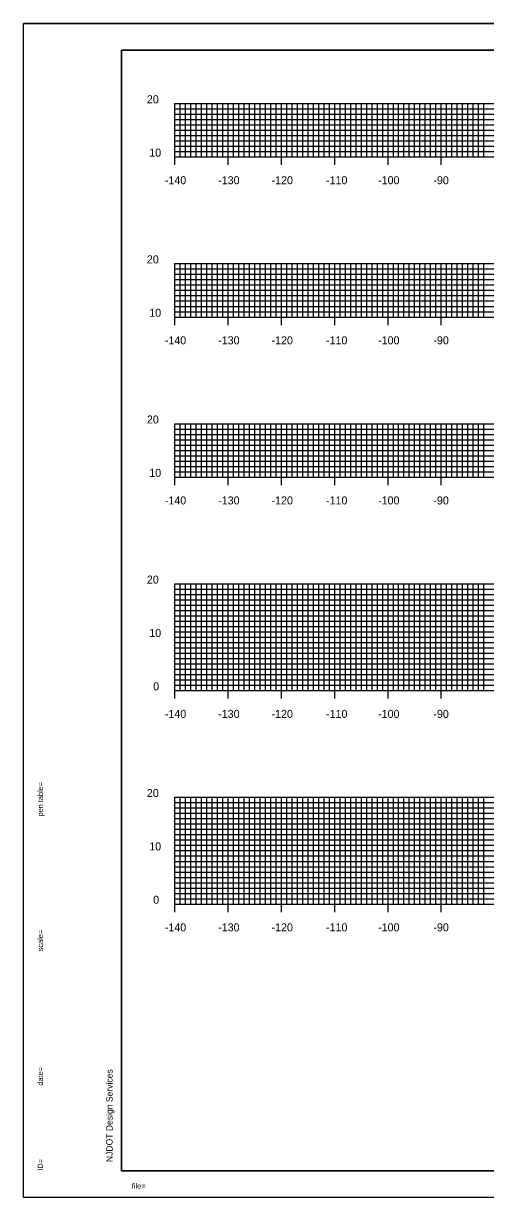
# Model space of a CAD drawing. Extents: x 40011 to 50684, y 49949 to 72236.
# Drawn here: x 41484.2 to 41570.9, y 70936 to 71156 of the extents above; entities that cross this region are included whole.
import ezdxf

# ---------------------------------------------------------------- set-up
doc = ezdxf.new("R2010")
doc.units = 0
for name, color, linetype in [('1', 7, 'Continuous'), ('41', 7, 'Continuous'), ('51', 7, 'Continuous'), ('52', 7, 'Continuous'), ('53', 7, 'Continuous'), ('54', 7, 'Continuous'), ('55', 7, 'Continuous')]:
    doc.layers.add(name, color=color, linetype=linetype)

msp = doc.modelspace()

# ---------------------------------------------------------------- linework, layer by layer
at = {"layer": '1'}
for p, q in [((41833.61, 71155.98), (41484.22, 71155.98)), ((41502.61, 71150.98), (41502.61, 70940.98)), ((41832.61, 71150.98), (41502.61, 71150.98)), ((41502.61, 70940.98), (41832.61, 70940.98)), ((41833.61, 70935.98), (41484.22, 70935.98))]:
    msp.add_line(p, q, dxfattribs=at)
at = {"layer": '41'}
for points in [[(41484.22, 71155.98), (41833.61, 71155.98), (41833.61, 70935.98), (41484.22, 70935.98)], [(41502.61, 71150.98), (41832.61, 71150.98), (41832.61, 70940.98), (41502.61, 70940.98)]]:
    msp.add_lwpolyline(points, close=True, dxfattribs=at)
at = {"layer": '51'}
for p, q in [((41512.61, 71130.98), (41512.61, 71140.98)), ((41512.61, 71140.98), (41514.11, 71140.98)), ((41512.61, 71130.98), (41514.11, 71130.98)), ((41512.61, 71100.98), (41512.61, 71110.98)), ((41512.61, 71110.98), (41514.11, 71110.98)), ((41512.61, 71100.98), (41514.11, 71100.98)), ((41512.61, 71070.98), (41512.61, 71080.98)), ((41512.61, 71080.98), (41514.11, 71080.98)), ((41512.61, 71070.98), (41514.11, 71070.98)), ((41512.61, 71030.98), (41512.61, 71050.98)), ((41512.61, 71050.98), (41514.11, 71050.98)), ((41512.61, 71040.98), (41514.11, 71040.98)), ((41512.61, 71030.98), (41514.11, 71030.98)), ((41512.61, 70990.98), (41512.61, 71010.98)), ((41512.61, 71010.98), (41514.11, 71010.98)), ((41512.61, 71000.98), (41514.11, 71000.98)), ((41512.61, 70990.98), (41514.11, 70990.98))]:
    msp.add_line(p, q, dxfattribs=at)
at = {"layer": '52'}
for p, q in [((41512.61, 71130.98), (41792.61, 71130.98)), ((41512.61, 71129.48), (41512.61, 71130.98)), ((41522.61, 71129.48), (41522.61, 71130.98)), ((41532.61, 71129.48), (41532.61, 71130.98)), ((41542.61, 71129.48), (41542.61, 71130.98)), ((41552.61, 71129.48), (41552.61, 71130.98)), ((41562.61, 71129.48), (41562.61, 71130.98)), ((41512.61, 71100.98), (41792.61, 71100.98)), ((41512.61, 71099.48), (41512.61, 71100.98)), ((41522.61, 71099.48), (41522.61, 71100.98)), ((41532.61, 71099.48), (41532.61, 71100.98)), ((41542.61, 71099.48), (41542.61, 71100.98)), ((41552.61, 71099.48), (41552.61, 71100.98)), ((41562.61, 71099.48), (41562.61, 71100.98)), ((41512.61, 71070.98), (41792.61, 71070.98)), ((41512.61, 71069.48), (41512.61, 71070.98)), ((41522.61, 71069.48), (41522.61, 71070.98)), ((41532.61, 71069.48), (41532.61, 71070.98)), ((41542.61, 71069.48), (41542.61, 71070.98)), ((41552.61, 71069.48), (41552.61, 71070.98)), ((41562.61, 71069.48), (41562.61, 71070.98)), ((41512.61, 71030.98), (41792.61, 71030.98)), ((41512.61, 71029.48), (41512.61, 71030.98)), ((41522.61, 71029.48), (41522.61, 71030.98)), ((41532.61, 71029.48), (41532.61, 71030.98)), ((41542.61, 71029.48), (41542.61, 71030.98)), ((41552.61, 71029.48), (41552.61, 71030.98)), ((41562.61, 71029.48), (41562.61, 71030.98)), ((41512.61, 70990.98), (41792.61, 70990.98)), ((41512.61, 70989.48), (41512.61, 70990.98)), ((41522.61, 70989.48), (41522.61, 70990.98)), ((41532.61, 70989.48), (41532.61, 70990.98)), ((41542.61, 70989.48), (41542.61, 70990.98)), ((41552.61, 70989.48), (41552.61, 70990.98)), ((41562.61, 70989.48), (41562.61, 70990.98))]:
    msp.add_line(p, q, dxfattribs=at)
at = {"layer": '53'}
for p, q in [((41512.61, 71139.98), (41792.61, 71139.98)), ((41512.61, 71138.98), (41792.61, 71138.98)), ((41512.61, 71137.98), (41792.61, 71137.98)), ((41512.61, 71136.98), (41792.61, 71136.98)), ((41512.61, 71135.98), (41792.61, 71135.98)), ((41512.61, 71134.98), (41792.61, 71134.98)), ((41512.61, 71133.98), (41792.61, 71133.98)), ((41512.61, 71132.98), (41792.61, 71132.98)), ((41512.61, 71131.98), (41792.61, 71131.98)), ((41512.61, 71109.98), (41792.61, 71109.98)), ((41512.61, 71108.98), (41792.61, 71108.98)), ((41512.61, 71107.98), (41792.61, 71107.98)), ((41512.61, 71106.98), (41792.61, 71106.98)), ((41512.61, 71105.98), (41792.61, 71105.98)), ((41512.61, 71104.98), (41792.61, 71104.98)), ((41512.61, 71103.98), (41792.61, 71103.98)), ((41512.61, 71102.98), (41792.61, 71102.98)), ((41512.61, 71101.98), (41792.61, 71101.98)), ((41512.61, 71079.98), (41792.61, 71079.98)), ((41512.61, 71078.98), (41792.61, 71078.98)), ((41512.61, 71077.98), (41792.61, 71077.98)), ((41512.61, 71076.98), (41792.61, 71076.98)), ((41512.61, 71075.98), (41792.61, 71075.98)), ((41512.61, 71074.98), (41792.61, 71074.98)), ((41512.61, 71073.98), (41792.61, 71073.98)), ((41512.61, 71072.98), (41792.61, 71072.98)), ((41512.61, 71071.98), (41792.61, 71071.98)), ((41512.61, 71049.98), (41792.61, 71049.98)), ((41512.61, 71048.98), (41792.61, 71048.98)), ((41512.61, 71047.98), (41792.61, 71047.98)), ((41512.61, 71046.98), (41792.61, 71046.98)), ((41512.61, 71045.98), (41792.61, 71045.98)), ((41512.61, 71044.98), (41792.61, 71044.98)), ((41512.61, 71043.98), (41792.61, 71043.98)), ((41512.61, 71042.98), (41792.61, 71042.98)), ((41512.61, 71041.98), (41792.61, 71041.98)), ((41512.61, 71039.98), (41792.61, 71039.98)), ((41512.61, 71038.98), (41792.61, 71038.98)), ((41512.61, 71037.98), (41792.61, 71037.98)), ((41512.61, 71036.98), (41792.61, 71036.98)), ((41512.61, 71035.98), (41792.61, 71035.98)), ((41512.61, 71034.98), (41792.61, 71034.98)), ((41512.61, 71033.98), (41792.61, 71033.98)), ((41512.61, 71032.98), (41792.61, 71032.98)), ((41512.61, 71031.98), (41792.61, 71031.98)), ((41512.61, 71009.98), (41792.61, 71009.98)), ((41512.61, 71008.98), (41792.61, 71008.98)), ((41512.61, 71007.98), (41792.61, 71007.98)), ((41512.61, 71006.98), (41792.61, 71006.98)), ((41512.61, 71005.98), (41792.61, 71005.98)), ((41512.61, 71004.98), (41792.61, 71004.98)), ((41512.61, 71003.98), (41792.61, 71003.98)), ((41512.61, 71002.98), (41792.61, 71002.98)), ((41512.61, 71001.98), (41792.61, 71001.98)), ((41512.61, 70999.98), (41792.61, 70999.98)), ((41512.61, 70998.98), (41792.61, 70998.98)), ((41512.61, 70997.98), (41792.61, 70997.98)), ((41512.61, 70996.98), (41792.61, 70996.98)), ((41512.61, 70995.98), (41792.61, 70995.98)), ((41512.61, 70994.98), (41792.61, 70994.98)), ((41512.61, 70993.98), (41792.61, 70993.98)), ((41512.61, 70992.98), (41792.61, 70992.98)), ((41512.61, 70991.98), (41792.61, 70991.98))]:
    msp.add_line(p, q, dxfattribs=at)
at = {"layer": '54'}
for p, q in [((41513.61, 71130.98), (41513.61, 71140.98)), ((41514.61, 71130.98), (41514.61, 71140.98)), ((41515.61, 71130.98), (41515.61, 71140.98)), ((41516.61, 71130.98), (41516.61, 71140.98)), ((41517.61, 71130.98), (41517.61, 71140.98)), ((41518.61, 71130.98), (41518.61, 71140.98)), ((41519.61, 71130.98), (41519.61, 71140.98)), ((41520.61, 71130.98), (41520.61, 71140.98)), ((41521.61, 71130.98), (41521.61, 71140.98)), ((41523.61, 71130.98), (41523.61, 71140.98)), ((41524.61, 71130.98), (41524.61, 71140.98)), ((41525.61, 71130.98), (41525.61, 71140.98)), ((41526.61, 71130.98), (41526.61, 71140.98)), ((41527.61, 71130.98), (41527.61, 71140.98)), ((41528.61, 71130.98), (41528.61, 71140.98)), ((41529.61, 71130.98), (41529.61, 71140.98)), ((41530.61, 71130.98), (41530.61, 71140.98)), ((41531.61, 71130.98), (41531.61, 71140.98)), ((41533.61, 71130.98), (41533.61, 71140.98)), ((41534.61, 71130.98), (41534.61, 71140.98)), ((41535.61, 71130.98), (41535.61, 71140.98)), ((41536.61, 71130.98), (41536.61, 71140.98)), ((41537.61, 71130.98), (41537.61, 71140.98)), ((41538.61, 71130.98), (41538.61, 71140.98)), ((41539.61, 71130.98), (41539.61, 71140.98)), ((41540.61, 71130.98), (41540.61, 71140.98)), ((41541.61, 71130.98), (41541.61, 71140.98)), ((41543.61, 71130.98), (41543.61, 71140.98)), ((41544.61, 71130.98), (41544.61, 71140.98)), ((41545.61, 71130.98), (41545.61, 71140.98)), ((41546.61, 71130.98), (41546.61, 71140.98)), ((41547.61, 71130.98), (41547.61, 71140.98)), ((41548.61, 71130.98), (41548.61, 71140.98)), ((41549.61, 71130.98), (41549.61, 71140.98)), ((41550.61, 71130.98), (41550.61, 71140.98)), ((41551.61, 71130.98), (41551.61, 71140.98)), ((41553.61, 71130.98), (41553.61, 71140.98)), ((41554.61, 71130.98), (41554.61, 71140.98)), ((41555.61, 71130.98), (41555.61, 71140.98)), ((41556.61, 71130.98), (41556.61, 71140.98)), ((41557.61, 71130.98), (41557.61, 71140.98)), ((41558.61, 71130.98), (41558.61, 71140.98)), ((41559.61, 71130.98), (41559.61, 71140.98)), ((41560.61, 71130.98), (41560.61, 71140.98)), ((41561.61, 71130.98), (41561.61, 71140.98)), ((41563.61, 71130.98), (41563.61, 71140.98)), ((41564.61, 71130.98), (41564.61, 71140.98)), ((41565.61, 71130.98), (41565.61, 71140.98)), ((41566.61, 71130.98), (41566.61, 71140.98)), ((41567.61, 71130.98), (41567.61, 71140.98)), ((41568.61, 71130.98), (41568.61, 71140.98)), ((41569.61, 71130.98), (41569.61, 71140.98)), ((41570.61, 71130.98), (41570.61, 71140.98)), ((41513.61, 71100.98), (41513.61, 71110.98)), ((41514.61, 71100.98), (41514.61, 71110.98)), ((41515.61, 71100.98), (41515.61, 71110.98)), ((41516.61, 71100.98), (41516.61, 71110.98)), ((41517.61, 71100.98), (41517.61, 71110.98)), ((41518.61, 71100.98), (41518.61, 71110.98)), ((41519.61, 71100.98), (41519.61, 71110.98)), ((41520.61, 71100.98), (41520.61, 71110.98)), ((41521.61, 71100.98), (41521.61, 71110.98)), ((41523.61, 71100.98), (41523.61, 71110.98)), ((41524.61, 71100.98), (41524.61, 71110.98)), ((41525.61, 71100.98), (41525.61, 71110.98)), ((41526.61, 71100.98), (41526.61, 71110.98)), ((41527.61, 71100.98), (41527.61, 71110.98)), ((41528.61, 71100.98), (41528.61, 71110.98)), ((41529.61, 71100.98), (41529.61, 71110.98)), ((41530.61, 71100.98), (41530.61, 71110.98)), ((41531.61, 71100.98), (41531.61, 71110.98)), ((41533.61, 71100.98), (41533.61, 71110.98)), ((41534.61, 71100.98), (41534.61, 71110.98)), ((41535.61, 71100.98), (41535.61, 71110.98)), ((41536.61, 71100.98), (41536.61, 71110.98)), ((41537.61, 71100.98), (41537.61, 71110.98)), ((41538.61, 71100.98), (41538.61, 71110.98)), ((41539.61, 71100.98), (41539.61, 71110.98)), ((41540.61, 71100.98), (41540.61, 71110.98)), ((41541.61, 71100.98), (41541.61, 71110.98)), ((41543.61, 71100.98), (41543.61, 71110.98)), ((41544.61, 71100.98), (41544.61, 71110.98)), ((41545.61, 71100.98), (41545.61, 71110.98)), ((41546.61, 71100.98), (41546.61, 71110.98)), ((41547.61, 71100.98), (41547.61, 71110.98)), ((41548.61, 71100.98), (41548.61, 71110.98)), ((41549.61, 71100.98), (41549.61, 71110.98)), ((41550.61, 71100.98), (41550.61, 71110.98)), ((41551.61, 71100.98), (41551.61, 71110.98)), ((41553.61, 71100.98), (41553.61, 71110.98)), ((41554.61, 71100.98), (41554.61, 71110.98)), ((41555.61, 71100.98), (41555.61, 71110.98)), ((41556.61, 71100.98), (41556.61, 71110.98)), ((41557.61, 71100.98), (41557.61, 71110.98)), ((41558.61, 71100.98), (41558.61, 71110.98)), ((41559.61, 71100.98), (41559.61, 71110.98)), ((41560.61, 71100.98), (41560.61, 71110.98)), ((41561.61, 71100.98), (41561.61, 71110.98)), ((41563.61, 71100.98), (41563.61, 71110.98)), ((41564.61, 71100.98), (41564.61, 71110.98)), ((41565.61, 71100.98), (41565.61, 71110.98)), ((41566.61, 71100.98), (41566.61, 71110.98)), ((41567.61, 71100.98), (41567.61, 71110.98)), ((41568.61, 71100.98), (41568.61, 71110.98)), ((41569.61, 71100.98), (41569.61, 71110.98)), ((41570.61, 71100.98), (41570.61, 71110.98)), ((41513.61, 71070.98), (41513.61, 71080.98)), ((41514.61, 71070.98), (41514.61, 71080.98)), ((41515.61, 71070.98), (41515.61, 71080.98)), ((41516.61, 71070.98), (41516.61, 71080.98)), ((41517.61, 71070.98), (41517.61, 71080.98)), ((41518.61, 71070.98), (41518.61, 71080.98)), ((41519.61, 71070.98), (41519.61, 71080.98)), ((41520.61, 71070.98), (41520.61, 71080.98)), ((41521.61, 71070.98), (41521.61, 71080.98)), ((41523.61, 71070.98), (41523.61, 71080.98)), ((41524.61, 71070.98), (41524.61, 71080.98)), ((41525.61, 71070.98), (41525.61, 71080.98)), ((41526.61, 71070.98), (41526.61, 71080.98)), ((41527.61, 71070.98), (41527.61, 71080.98)), ((41528.61, 71070.98), (41528.61, 71080.98)), ((41529.61, 71070.98), (41529.61, 71080.98)), ((41530.61, 71070.98), (41530.61, 71080.98)), ((41531.61, 71070.98), (41531.61, 71080.98)), ((41533.61, 71070.98), (41533.61, 71080.98)), ((41534.61, 71070.98), (41534.61, 71080.98)), ((41535.61, 71070.98), (41535.61, 71080.98)), ((41536.61, 71070.98), (41536.61, 71080.98)), ((41537.61, 71070.98), (41537.61, 71080.98)), ((41538.61, 71070.98), (41538.61, 71080.98)), ((41539.61, 71070.98), (41539.61, 71080.98)), ((41540.61, 71070.98), (41540.61, 71080.98)), ((41541.61, 71070.98), (41541.61, 71080.98)), ((41543.61, 71070.98), (41543.61, 71080.98)), ((41544.61, 71070.98), (41544.61, 71080.98)), ((41545.61, 71070.98), (41545.61, 71080.98)), ((41546.61, 71070.98), (41546.61, 71080.98)), ((41547.61, 71070.98), (41547.61, 71080.98)), ((41548.61, 71070.98), (41548.61, 71080.98)), ((41549.61, 71070.98), (41549.61, 71080.98)), ((41550.61, 71070.98), (41550.61, 71080.98)), ((41551.61, 71070.98), (41551.61, 71080.98)), ((41553.61, 71070.98), (41553.61, 71080.98)), ((41554.61, 71070.98), (41554.61, 71080.98)), ((41555.61, 71070.98), (41555.61, 71080.98)), ((41556.61, 71070.98), (41556.61, 71080.98)), ((41557.61, 71070.98), (41557.61, 71080.98)), ((41558.61, 71070.98), (41558.61, 71080.98)), ((41559.61, 71070.98), (41559.61, 71080.98)), ((41560.61, 71070.98), (41560.61, 71080.98)), ((41561.61, 71070.98), (41561.61, 71080.98)), ((41563.61, 71070.98), (41563.61, 71080.98)), ((41564.61, 71070.98), (41564.61, 71080.98)), ((41565.61, 71070.98), (41565.61, 71080.98)), ((41566.61, 71070.98), (41566.61, 71080.98)), ((41567.61, 71070.98), (41567.61, 71080.98)), ((41568.61, 71070.98), (41568.61, 71080.98)), ((41569.61, 71070.98), (41569.61, 71080.98)), ((41570.61, 71070.98), (41570.61, 71080.98)), ((41513.61, 71030.98), (41513.61, 71050.98)), ((41514.61, 71030.98), (41514.61, 71050.98)), ((41515.61, 71030.98), (41515.61, 71050.98)), ((41516.61, 71030.98), (41516.61, 71050.98)), ((41517.61, 71030.98), (41517.61, 71050.98)), ((41518.61, 71030.98), (41518.61, 71050.98)), ((41519.61, 71030.98), (41519.61, 71050.98)), ((41520.61, 71030.98), (41520.61, 71050.98)), ((41521.61, 71030.98), (41521.61, 71050.98)), ((41523.61, 71030.98), (41523.61, 71050.98)), ((41524.61, 71030.98), (41524.61, 71050.98)), ((41525.61, 71030.98), (41525.61, 71050.98)), ((41526.61, 71030.98), (41526.61, 71050.98)), ((41527.61, 71030.98), (41527.61, 71050.98)), ((41528.61, 71030.98), (41528.61, 71050.98)), ((41529.61, 71030.98), (41529.61, 71050.98)), ((41530.61, 71030.98), (41530.61, 71050.98)), ((41531.61, 71030.98), (41531.61, 71050.98)), ((41533.61, 71030.98), (41533.61, 71050.98)), ((41534.61, 71030.98), (41534.61, 71050.98)), ((41535.61, 71030.98), (41535.61, 71050.98)), ((41536.61, 71030.98), (41536.61, 71050.98)), ((41537.61, 71030.98), (41537.61, 71050.98)), ((41538.61, 71030.98), (41538.61, 71050.98)), ((41539.61, 71030.98), (41539.61, 71050.98)), ((41540.61, 71030.98), (41540.61, 71050.98)), ((41541.61, 71030.98), (41541.61, 71050.98)), ((41543.61, 71030.98), (41543.61, 71050.98)), ((41544.61, 71030.98), (41544.61, 71050.98)), ((41545.61, 71030.98), (41545.61, 71050.98)), ((41546.61, 71030.98), (41546.61, 71050.98)), ((41547.61, 71030.98), (41547.61, 71050.98)), ((41548.61, 71030.98), (41548.61, 71050.98)), ((41549.61, 71030.98), (41549.61, 71050.98)), ((41550.61, 71030.98), (41550.61, 71050.98)), ((41551.61, 71030.98), (41551.61, 71050.98)), ((41553.61, 71030.98), (41553.61, 71050.98)), ((41554.61, 71030.98), (41554.61, 71050.98)), ((41555.61, 71030.98), (41555.61, 71050.98)), ((41556.61, 71030.98), (41556.61, 71050.98)), ((41557.61, 71030.98), (41557.61, 71050.98)), ((41558.61, 71030.98), (41558.61, 71050.98)), ((41559.61, 71030.98), (41559.61, 71050.98)), ((41560.61, 71030.98), (41560.61, 71050.98)), ((41561.61, 71030.98), (41561.61, 71050.98)), ((41563.61, 71030.98), (41563.61, 71050.98)), ((41564.61, 71030.98), (41564.61, 71050.98)), ((41565.61, 71030.98), (41565.61, 71050.98)), ((41566.61, 71030.98), (41566.61, 71050.98)), ((41567.61, 71030.98), (41567.61, 71050.98)), ((41568.61, 71030.98), (41568.61, 71050.98)), ((41569.61, 71030.98), (41569.61, 71050.98)), ((41570.61, 71030.98), (41570.61, 71050.98)), ((41513.61, 70990.98), (41513.61, 71010.98)), ((41514.61, 70990.98), (41514.61, 71010.98)), ((41515.61, 70990.98), (41515.61, 71010.98)), ((41516.61, 70990.98), (41516.61, 71010.98)), ((41517.61, 70990.98), (41517.61, 71010.98)), ((41518.61, 70990.98), (41518.61, 71010.98)), ((41519.61, 70990.98), (41519.61, 71010.98)), ((41520.61, 70990.98), (41520.61, 71010.98)), ((41521.61, 70990.98), (41521.61, 71010.98)), ((41523.61, 70990.98), (41523.61, 71010.98)), ((41524.61, 70990.98), (41524.61, 71010.98)), ((41525.61, 70990.98), (41525.61, 71010.98)), ((41526.61, 70990.98), (41526.61, 71010.98)), ((41527.61, 70990.98), (41527.61, 71010.98)), ((41528.61, 70990.98), (41528.61, 71010.98)), ((41529.61, 70990.98), (41529.61, 71010.98)), ((41530.61, 70990.98), (41530.61, 71010.98)), ((41531.61, 70990.98), (41531.61, 71010.98)), ((41533.61, 70990.98), (41533.61, 71010.98)), ((41534.61, 70990.98), (41534.61, 71010.98)), ((41535.61, 70990.98), (41535.61, 71010.98)), ((41536.61, 70990.98), (41536.61, 71010.98)), ((41537.61, 70990.98), (41537.61, 71010.98)), ((41538.61, 70990.98), (41538.61, 71010.98)), ((41539.61, 70990.98), (41539.61, 71010.98)), ((41540.61, 70990.98), (41540.61, 71010.98)), ((41541.61, 70990.98), (41541.61, 71010.98)), ((41543.61, 70990.98), (41543.61, 71010.98)), ((41544.61, 70990.98), (41544.61, 71010.98)), ((41545.61, 70990.98), (41545.61, 71010.98)), ((41546.61, 70990.98), (41546.61, 71010.98)), ((41547.61, 70990.98), (41547.61, 71010.98)), ((41548.61, 70990.98), (41548.61, 71010.98)), ((41549.61, 70990.98), (41549.61, 71010.98)), ((41550.61, 70990.98), (41550.61, 71010.98)), ((41551.61, 70990.98), (41551.61, 71010.98)), ((41553.61, 70990.98), (41553.61, 71010.98)), ((41554.61, 70990.98), (41554.61, 71010.98)), ((41555.61, 70990.98), (41555.61, 71010.98)), ((41556.61, 70990.98), (41556.61, 71010.98)), ((41557.61, 70990.98), (41557.61, 71010.98)), ((41558.61, 70990.98), (41558.61, 71010.98)), ((41559.61, 70990.98), (41559.61, 71010.98)), ((41560.61, 70990.98), (41560.61, 71010.98)), ((41561.61, 70990.98), (41561.61, 71010.98)), ((41563.61, 70990.98), (41563.61, 71010.98)), ((41564.61, 70990.98), (41564.61, 71010.98)), ((41565.61, 70990.98), (41565.61, 71010.98)), ((41566.61, 70990.98), (41566.61, 71010.98)), ((41567.61, 70990.98), (41567.61, 71010.98)), ((41568.61, 70990.98), (41568.61, 71010.98)), ((41569.61, 70990.98), (41569.61, 71010.98)), ((41570.61, 70990.98), (41570.61, 71010.98))]:
    msp.add_line(p, q, dxfattribs=at)
at = {"layer": '55'}
for p, q in [((41512.61, 71140.98), (41792.61, 71140.98)), ((41512.61, 71130.98), (41512.61, 71140.98)), ((41522.61, 71130.98), (41522.61, 71140.98)), ((41532.61, 71130.98), (41532.61, 71140.98)), ((41542.61, 71130.98), (41542.61, 71140.98)), ((41552.61, 71130.98), (41552.61, 71140.98)), ((41562.61, 71130.98), (41562.61, 71140.98)), ((41512.61, 71130.98), (41792.61, 71130.98)), ((41512.61, 71110.98), (41792.61, 71110.98)), ((41512.61, 71100.98), (41512.61, 71110.98)), ((41522.61, 71100.98), (41522.61, 71110.98)), ((41532.61, 71100.98), (41532.61, 71110.98)), ((41542.61, 71100.98), (41542.61, 71110.98)), ((41552.61, 71100.98), (41552.61, 71110.98)), ((41562.61, 71100.98), (41562.61, 71110.98)), ((41512.61, 71100.98), (41792.61, 71100.98)), ((41512.61, 71080.98), (41792.61, 71080.98)), ((41512.61, 71070.98), (41512.61, 71080.98)), ((41522.61, 71070.98), (41522.61, 71080.98)), ((41532.61, 71070.98), (41532.61, 71080.98)), ((41542.61, 71070.98), (41542.61, 71080.98)), ((41552.61, 71070.98), (41552.61, 71080.98)), ((41562.61, 71070.98), (41562.61, 71080.98)), ((41512.61, 71070.98), (41792.61, 71070.98)), ((41512.61, 71050.98), (41792.61, 71050.98)), ((41512.61, 71030.98), (41512.61, 71050.98)), ((41522.61, 71030.98), (41522.61, 71050.98)), ((41532.61, 71030.98), (41532.61, 71050.98)), ((41542.61, 71030.98), (41542.61, 71050.98)), ((41552.61, 71030.98), (41552.61, 71050.98)), ((41562.61, 71030.98), (41562.61, 71050.98)), ((41512.61, 71040.98), (41792.61, 71040.98)), ((41512.61, 71030.98), (41792.61, 71030.98)), ((41512.61, 71010.98), (41792.61, 71010.98)), ((41512.61, 70990.98), (41512.61, 71010.98)), ((41522.61, 70990.98), (41522.61, 71010.98)), ((41532.61, 70990.98), (41532.61, 71010.98)), ((41542.61, 70990.98), (41542.61, 71010.98)), ((41552.61, 70990.98), (41552.61, 71010.98)), ((41562.61, 70990.98), (41562.61, 71010.98)), ((41512.61, 71000.98), (41792.61, 71000.98)), ((41512.61, 70990.98), (41792.61, 70990.98))]:
    msp.add_line(p, q, dxfattribs=at)

# ---------------------------------------------------------------- texts
at = {"layer": '1'}
for s, height, rotation, p in [('...................pentable..................', 0.0144, 90, (41487.88, 71015.34)), ('pen table=', 1, 90, (41487.88, 71007.37)), ('scale=', 1, 90, (41487.88, 70982.12)), ('......scale......', 0.0144, 90, (41487.88, 70987.01)), ('.......time......', 0.0144, 90, (41487.88, 70961.34)), ('date=', 1, 90, (41487.88, 70956.96)), ('NJDOT Design Services', 1.2, 90, (41500.94, 70942.63)), ('............who............', 0.0144, 90, (41487.88, 70943.65)), ('ID=', 1, 90, (41487.88, 70940.99)), ('file=', 1, 360, (41504.55, 70937.65)), ('...................bob..................', 0.0144, 360, (41507.88, 70937.65))]:
    msp.add_text(s, height=height, rotation=rotation, dxfattribs=at).set_placement(p)
at = {"layer": '51'}
for s, height, p in [('20', 1.5, (41507.37, 71141.03)), ('10', 1.5, (41507.82, 71131.03)), ('-', 0.0001, (41512.61, 71130.98)), ('20', 1.5, (41507.37, 71111.03)), ('10', 1.5, (41507.82, 71101.03)), ('-', 0.0001, (41512.61, 71100.98)), ('20', 1.5, (41507.37, 71081.03)), ('10', 1.5, (41507.82, 71071.03)), ('-', 0.0001, (41512.61, 71070.98)), ('20', 1.5, (41507.37, 71051.03)), ('10', 1.5, (41507.82, 71041.03)), ('0', 1.5, (41508.56, 71031.03)), ('-', 0.0001, (41512.61, 71030.98)), ('20', 1.5, (41507.37, 71011.03)), ('10', 1.5, (41507.82, 71001.03)), ('0', 1.5, (41508.56, 70991.03)), ('-', 0.0001, (41512.61, 70990.98))]:
    msp.add_text(s, height=height, dxfattribs=at).set_placement(p)
at = {"layer": '52'}
for s, p in [('-140', (41510.74, 71125.86)), ('-130', (41520.75, 71125.86)), ('-120', (41530.76, 71125.86)), ('-110', (41540.98, 71125.86)), ('-100', (41550.75, 71125.86)), ('-90', (41561.12, 71125.86)), ('-140', (41510.74, 71095.86)), ('-130', (41520.75, 71095.86)), ('-120', (41530.76, 71095.86)), ('-110', (41540.98, 71095.86)), ('-100', (41550.75, 71095.86)), ('-90', (41561.12, 71095.86)), ('-140', (41510.74, 71065.86)), ('-130', (41520.75, 71065.86)), ('-120', (41530.76, 71065.86)), ('-110', (41540.98, 71065.86)), ('-100', (41550.75, 71065.86)), ('-90', (41561.12, 71065.86)), ('-140', (41510.74, 71025.86)), ('-130', (41520.75, 71025.86)), ('-120', (41530.76, 71025.86)), ('-110', (41540.98, 71025.86)), ('-100', (41550.75, 71025.86)), ('-90', (41561.12, 71025.86)), ('-140', (41510.74, 70985.86)), ('-130', (41520.75, 70985.86)), ('-120', (41530.76, 70985.86)), ('-110', (41540.98, 70985.86)), ('-100', (41550.75, 70985.86)), ('-90', (41561.12, 70985.86))]:
    msp.add_text(s, height=1.5, dxfattribs=at).set_placement(p)

doc.saveas('drawing.dxf')
